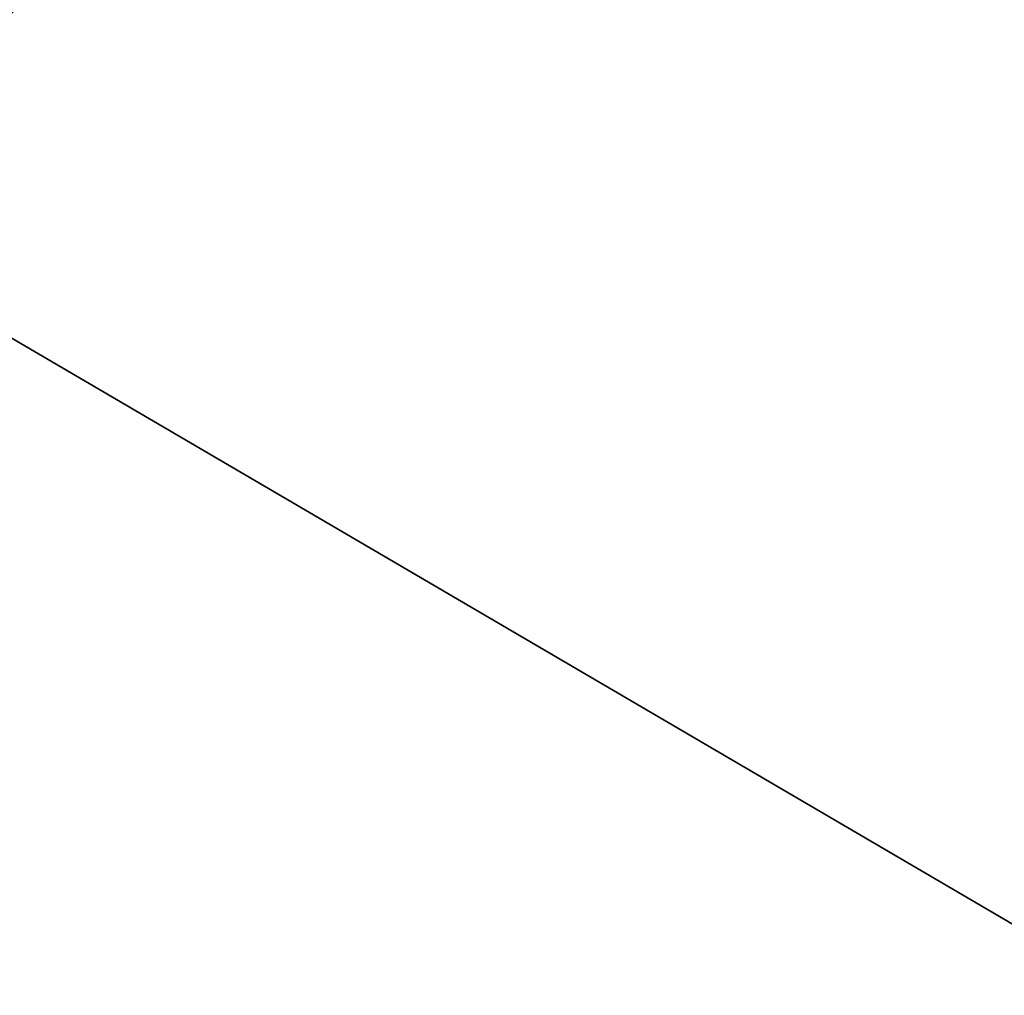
# Model space of a CAD drawing. Extents: x -200 to 200, y -702 to 625.
# Tile 434 of 656: x 2.746 to 3.048, y -509.308 to -509.009. Entities that reach past the tile are written whole.
import ezdxf

# ---------------------------------------------------------------- set-up
doc = ezdxf.new("R2010")
doc.units = 0
doc.header["$LTSCALE"] = 4.479492
for name, color, linetype in [('2734', 7, 'CONTINUOUS'), ('2735', 7, 'CONTINUOUS'), ('2737', 7, 'CONTINUOUS'), ('2755', 7, 'CONTINUOUS'), ('3610', 7, 'CONTINUOUS'), ('3619', 7, 'CONTINUOUS'), ('4835', 7, 'CONTINUOUS'), ('870', 7, 'CONTINUOUS')]:
    doc.layers.add(name, color=color, linetype=linetype)

msp = doc.modelspace()

# ---------------------------------------------------------------- linework, layer by layer
at = {"layer": '2734', "color": 7, "linetype": 'CONTINUOUS'}
for points in [[(14.36393, -526.50872, 68.65), (0, -506.6, 68.65), (0, -508.14168, 68.65), (14.36393, -526.50872, 68.65)], [(14.36393, -526.50872, 68.65), (0, -508.14168, 68.65), (12.85708, -527.80258, 68.65), (14.36393, -526.50872, 68.65)]]:
    msp.add_3dface(points, dxfattribs=at)
at = {"layer": '2735', "color": 7, "linetype": 'CONTINUOUS'}
msp.add_3dface([(0, -507.5, 15.65), (9.02198, -512.78393, 15.65), (0, -510.4, 15.65), (0, -507.5, 15.65)], dxfattribs=at)
at = {"layer": '2737', "color": 7, "linetype": 'CONTINUOUS'}
for points in [[(0, -506.5, 56.75), (14.46484, -526.50375, 68.55), (3.51969, -507.14302, 55.37323), (0, -506.5, 56.75)], [(0, -506.5, 16.65), (4.08968, -507.37289, 27.05004), (9.82914, -512.19363, 16.65), (0, -506.5, 16.65)], [(0, -506.5, 56.75), (0, -506.5, 68.55), (14.46484, -526.50375, 68.55), (0, -506.5, 56.75)]]:
    msp.add_3dface(points, dxfattribs=at)
at = {"layer": '2755', "color": 7, "linetype": 'CONTINUOUS'}
for points in [[(0, -506.5, 16.65), (9.82914, -512.19363, 16.65), (0, -506.79289, 15.94289), (0, -506.5, 16.65)], [(9.82914, -512.19363, 16.65), (0, -507.5, 15.65), (0, -506.79289, 15.94289), (9.82914, -512.19363, 16.65)], [(9.02198, -512.78393, 15.65), (0, -507.5, 15.65), (9.82914, -512.19363, 16.65), (9.02198, -512.78393, 15.65)]]:
    msp.add_3dface(points, dxfattribs=at)
at = {"layer": '3610', "color": 7, "linetype": 'CONTINUOUS'}
for points in [[(0, -506.5, 68.55), (14.36393, -526.50872, 68.65), (14.46484, -526.50375, 68.55), (0, -506.5, 68.55)], [(14.36393, -526.50872, 68.65), (0, -506.5, 68.55), (0, -506.52929, 68.62071), (14.36393, -526.50872, 68.65)], [(0, -506.6, 68.65), (14.36393, -526.50872, 68.65), (0, -506.52929, 68.62071), (0, -506.6, 68.65)]]:
    msp.add_3dface(points, dxfattribs=at)
at = {"layer": '3619', "color": 7, "linetype": 'CONTINUOUS'}
for points in [[(12.85708, -527.80258, 68.65), (0, -508.14168, 68.65), (6.81241, -514.77302, 68.55), (12.85708, -527.80258, 68.65)], [(0, -508.14168, 68.65), (0, -509.36642, 68.62499), (6.81241, -514.77302, 68.55), (0, -508.14168, 68.65)]]:
    msp.add_3dface(points, dxfattribs=at)
at = {"layer": '4835', "color": 7, "linetype": 'CONTINUOUS'}
for points in [[(2.99995, -508.75, 48.65), (0, -509.25, 46.15), (0, -508.89645, 46.00355), (2.99995, -508.75, 48.65)], [(2.99995, -508.75, 48.65), (2.5, -509.25, 48.65), (0, -509.25, 46.15), (2.99995, -508.75, 48.65)], [(2.99995, -508.75, 48.65), (0, -508.75, 51.65), (2.5, -509.25, 48.65), (2.99995, -508.75, 48.65)]]:
    msp.add_3dface(points, dxfattribs=at)
at = {"layer": '870', "color": 7, "linetype": 'CONTINUOUS'}
for points in [[(160, -517), (160, -506, 11), (-160, -517), (160, -517)], [(-160, -506, -11), (160, -517), (-160, -517), (-160, -506, -11)], [(160, -506, 11), (-160, -506, 11), (-160, -517), (160, -506, 11)], [(160, -506, -11), (160, -517), (-160, -506, -11), (160, -506, -11)]]:
    msp.add_3dface(points, dxfattribs=at)

doc.saveas('drawing.dxf')
